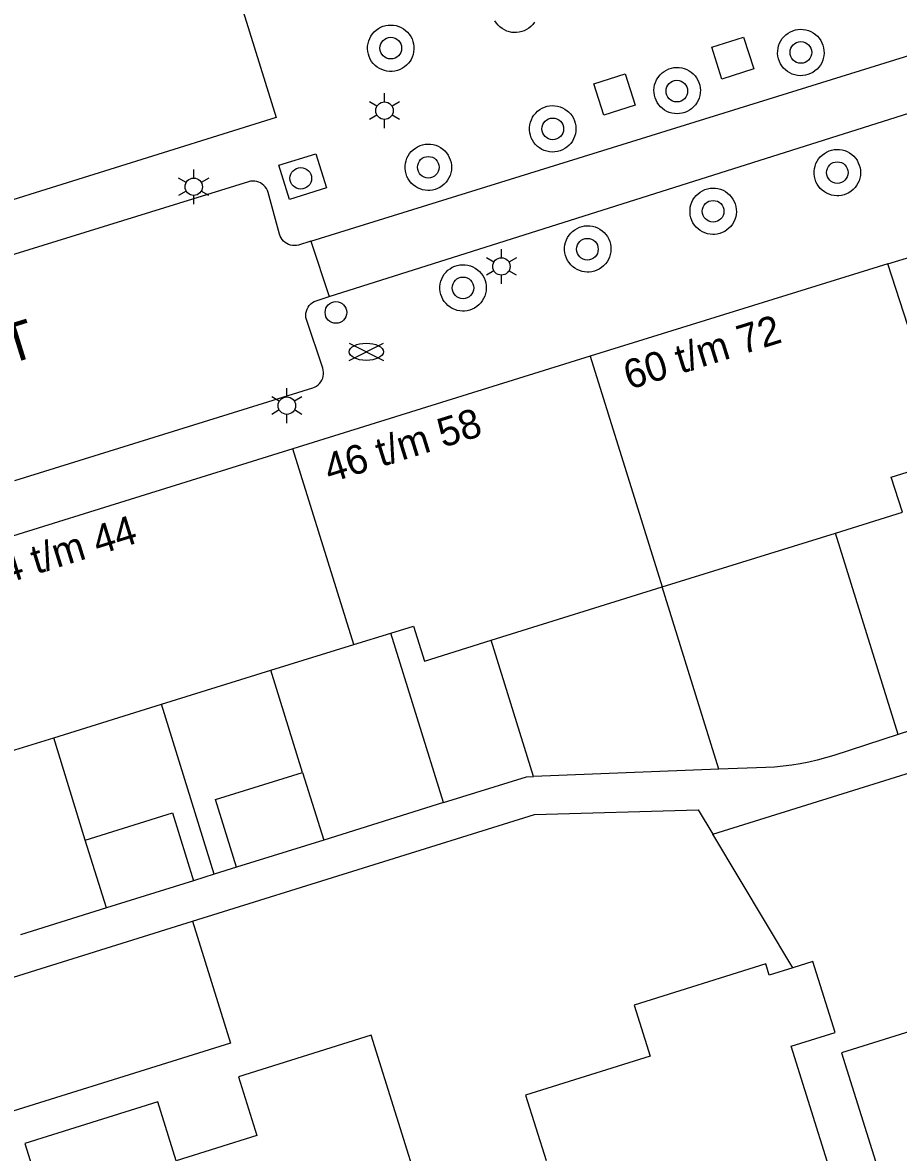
# Model space of a CAD drawing. Extents: x 122462 to 123306, y 485548 to 486417.
# Drawn here: x 122737.2 to 122782.5, y 485893.5 to 485951.9 of the extents above; entities that cross this region are included whole.
import ezdxf

# ---------------------------------------------------------------- set-up
doc = ezdxf.new("R2010")
doc.units = 0
for name, color, linetype in [('Level 1', 7, 'Continuous'), ('Level 17', 7, 'Continuous'), ('Level 19', 7, 'Continuous'), ('Level 2', 7, 'Continuous'), ('Level 23', 7, 'Continuous'), ('Level 4', 7, 'Continuous'), ('Level 42', 7, 'Continuous'), ('Level 50', 7, 'Continuous'), ('Level 52', 7, 'Continuous'), ('Level 53', 7, 'Continuous'), ('Level 58', 7, 'Continuous'), ('Level 59', 7, 'Continuous')]:
    doc.layers.add(name, color=color, linetype=linetype)

msp = doc.modelspace()

# ---------------------------------------------------------------- linework, layer by layer
at = {"layer": 'Level 1'}
for p, q in [((122781.918, 485939.452), (122766.535, 485934.673)), ((122785.178, 485929.379), (122781.918, 485939.452)), ((122766.535, 485934.673), (122751.15, 485929.89)), ((122751.15, 485929.89), (122731.177, 485923.673)), ((122770.255, 485922.739), (122779.212, 485925.53)), ((122761.406, 485919.981), (122770.255, 485922.739)), ((122754.305, 485919.761), (122756.219, 485920.356)), ((122750.014, 485918.428), (122754.305, 485919.761)), ((122744.353, 485916.67), (122750.014, 485918.428)), ((122738.788, 485914.942), (122744.353, 485916.67)), ((122734.321, 485913.554), (122738.788, 485914.942))]:
    msp.add_line(p, q, dxfattribs=at)
for points in [[(122743.588, 485962.714), (122745.253, 485963.226), (122750.287, 485947.026), (122733.067, 485941.644), (122732.551, 485943.237)], [(122779.212, 485925.53), (122782.683, 485926.612), (122782.103, 485928.421), (122785.178, 485929.379)], [(122756.219, 485920.356), (122757.386, 485920.718), (122757.966, 485918.909), (122761.406, 485919.981)], [(122782.111, 485890.389), (122779.836, 485889.68), (122776.933, 485898.985), (122779.2, 485899.692), (122778.052, 485903.361), (122777.009, 485903.036)], [(122777.009, 485903.036), (122775.788, 485902.655), (122775.607, 485903.235), (122768.799, 485901.111), (122769.626, 485898.459), (122763.191, 485896.451), (122764.246, 485893.07)], [(122787.577, 485901.162), (122779.528, 485898.643), (122782.111, 485890.389)], [(122757.854, 485891.075), (122755.209, 485899.548), (122748.337, 485897.403), (122749.287, 485894.36), (122745.115, 485893.057), (122744.165, 485896.101), (122737.289, 485893.955), (122740.339, 485884.181)]]:
    msp.add_lwpolyline(points, dxfattribs=at)
at = {"layer": 'Level 17'}
for q in [(122786.356, 485951.28), (122753.036, 485937.764)]:
    msp.add_line((122752.075, 485940.624), q, dxfattribs=at)
for points in [[(122762.621, 485951.42), (122762.484, 485951.431), (122762.348, 485951.457), (122762.217, 485951.499), (122762.092, 485951.555), (122761.973, 485951.626), (122761.864, 485951.709), (122761.765, 485951.805), (122761.677, 485951.911), (122761.602, 485952.027)], [(122763.642, 485951.951), (122763.559, 485951.842), (122763.464, 485951.742), (122763.358, 485951.654), (122763.243, 485951.579), (122763.119, 485951.517), (122762.99, 485951.47), (122762.856, 485951.438), (122762.719, 485951.422), (122762.621, 485951.42)], [(122756.156, 485949.413), (122756.019, 485949.427), (122755.884, 485949.458), (122755.754, 485949.503), (122755.63, 485949.563), (122755.514, 485949.637), (122755.407, 485949.724), (122755.311, 485949.822), (122755.226, 485949.931), (122755.155, 485950.049), (122755.097, 485950.174), (122755.055, 485950.305), (122755.027, 485950.44), (122755.015, 485950.577), (122755.019, 485950.715), (122755.039, 485950.851), (122755.074, 485950.984), (122755.125, 485951.112), (122755.189, 485951.234), (122755.267, 485951.347), (122755.358, 485951.451), (122755.46, 485951.544), (122755.572, 485951.624), (122755.692, 485951.691), (122755.819, 485951.744), (122755.951, 485951.782), (122756.087, 485951.804), (122756.225, 485951.811), (122756.362, 485951.802), (122756.498, 485951.777), (122756.629, 485951.737), (122756.756, 485951.682), (122756.875, 485951.613), (122756.985, 485951.531), (122757.086, 485951.436), (122757.174, 485951.331), (122757.251, 485951.217), (122757.313, 485951.094), (122757.361, 485950.965), (122757.394, 485950.831), (122757.412, 485950.694), (122757.413, 485950.557), (122757.399, 485950.42), (122757.37, 485950.285), (122757.325, 485950.155), (122757.265, 485950.031), (122757.214, 485949.947), (122757.131, 485949.837), (122757.037, 485949.737), (122756.931, 485949.649), (122756.816, 485949.573), (122756.693, 485949.511), (122756.564, 485949.463), (122756.43, 485949.431), (122756.293, 485949.414), (122756.156, 485949.413)], [(122777.386, 485949.188), (122777.248, 485949.2), (122777.113, 485949.228), (122776.983, 485949.272), (122776.858, 485949.33), (122776.74, 485949.402), (122776.632, 485949.487), (122776.534, 485949.583), (122776.448, 485949.691), (122776.374, 485949.807), (122776.315, 485949.931), (122776.27, 485950.062), (122776.24, 485950.196), (122776.226, 485950.333), (122776.228, 485950.471), (122776.245, 485950.608), (122776.278, 485950.741), (122776.326, 485950.87), (122776.389, 485950.993), (122776.465, 485951.108), (122776.554, 485951.213), (122776.654, 485951.307), (122776.764, 485951.39), (122776.884, 485951.459), (122777.01, 485951.514), (122777.142, 485951.554), (122777.277, 485951.578), (122777.415, 485951.588), (122777.552, 485951.581), (122777.688, 485951.558), (122777.821, 485951.52), (122777.948, 485951.468), (122778.068, 485951.401), (122778.18, 485951.32), (122778.282, 485951.227), (122778.372, 485951.124), (122778.451, 485951.01), (122778.515, 485950.889), (122778.565, 485950.76), (122778.601, 485950.627), (122778.62, 485950.491), (122778.624, 485950.353), (122778.612, 485950.216), (122778.585, 485950.081), (122778.556, 485949.987), (122778.503, 485949.86), (122778.435, 485949.74), (122778.354, 485949.628), (122778.261, 485949.527), (122778.157, 485949.437), (122778.043, 485949.359), (122777.921, 485949.295), (122777.793, 485949.245), (122777.66, 485949.211), (122777.523, 485949.191), (122777.386, 485949.188)], [(122771.022, 485947.218), (122770.886, 485947.227), (122770.752, 485947.25), (122770.622, 485947.289), (122770.497, 485947.342), (122770.378, 485947.409), (122770.268, 485947.489), (122770.168, 485947.581), (122770.079, 485947.684), (122770.002, 485947.796), (122769.938, 485947.916), (122769.888, 485948.042), (122769.853, 485948.173), (122769.833, 485948.308), (122769.828, 485948.444), (122769.838, 485948.579), (122769.864, 485948.713), (122769.905, 485948.843), (122769.96, 485948.967), (122770.029, 485949.084), (122770.15, 485949.237), (122770.248, 485949.331), (122770.356, 485949.413), (122770.473, 485949.483), (122770.597, 485949.539), (122770.727, 485949.58), (122770.86, 485949.607), (122770.995, 485949.618), (122771.131, 485949.614), (122771.266, 485949.595), (122771.397, 485949.56), (122771.524, 485949.511), (122771.645, 485949.448), (122771.757, 485949.372), (122771.86, 485949.283), (122771.953, 485949.183), (122772.033, 485949.074), (122772.101, 485948.956), (122772.155, 485948.831), (122772.194, 485948.701), (122772.219, 485948.567), (122772.228, 485948.432), (122772.222, 485948.296), (122772.2, 485948.162), (122772.164, 485948.031), (122772.112, 485947.905), (122772.047, 485947.785), (122771.969, 485947.674), (122771.879, 485947.572), (122771.778, 485947.481), (122771.667, 485947.403), (122771.548, 485947.337), (122771.422, 485947.285), (122771.292, 485947.248), (122771.157, 485947.225), (122771.022, 485947.218)], [(122753.036, 485937.764), (122786.068, 485948.224), (122787.209, 485948.537)], [(122764.561, 485945.24), (122764.423, 485945.251), (122764.288, 485945.278), (122764.157, 485945.32), (122764.032, 485945.377), (122763.914, 485945.448), (122763.804, 485945.532), (122763.706, 485945.628), (122763.618, 485945.735), (122763.544, 485945.851), (122763.483, 485945.974), (122763.437, 485946.104), (122763.406, 485946.238), (122763.391, 485946.375), (122763.391, 485946.513), (122763.408, 485946.65), (122763.44, 485946.784), (122763.487, 485946.913), (122763.548, 485947.037), (122763.623, 485947.152), (122763.711, 485947.258), (122763.811, 485947.353), (122763.921, 485947.437), (122764.039, 485947.507), (122764.165, 485947.563), (122764.297, 485947.604), (122764.432, 485947.63), (122764.569, 485947.64), (122764.707, 485947.634), (122764.843, 485947.613), (122764.976, 485947.576), (122765.104, 485947.525), (122765.224, 485947.458), (122765.337, 485947.379), (122765.411, 485947.315), (122765.506, 485947.215), (122765.589, 485947.105), (122765.658, 485946.986), (122765.714, 485946.86), (122765.755, 485946.728), (122765.78, 485946.593), (122765.79, 485946.456), (122765.784, 485946.318), (122765.762, 485946.182), (122765.724, 485946.049), (122765.672, 485945.922), (122765.606, 485945.801), (122765.526, 485945.689), (122765.434, 485945.587), (122765.33, 485945.495), (122765.217, 485945.417), (122765.096, 485945.352), (122764.968, 485945.301), (122764.835, 485945.265), (122764.698, 485945.245), (122764.561, 485945.24)], [(122758.134, 485943.25), (122757.997, 485943.261), (122757.861, 485943.287), (122757.73, 485943.329), (122757.605, 485943.385), (122757.486, 485943.456), (122757.377, 485943.539), (122757.278, 485943.635), (122757.19, 485943.741), (122757.115, 485943.857), (122757.054, 485943.98), (122757.008, 485944.11), (122756.976, 485944.244), (122756.96, 485944.381), (122756.96, 485944.519), (122756.976, 485944.656), (122757.008, 485944.79), (122757.054, 485944.919), (122757.115, 485945.043), (122757.19, 485945.159), (122757.278, 485945.265), (122757.377, 485945.36), (122757.486, 485945.444), (122757.605, 485945.515), (122757.73, 485945.571), (122757.862, 485945.613), (122757.997, 485945.639), (122758.134, 485945.65), (122758.272, 485945.645), (122758.408, 485945.624), (122758.541, 485945.588), (122758.669, 485945.536), (122758.79, 485945.471), (122758.903, 485945.392), (122759.006, 485945.3), (122759.097, 485945.197), (122759.177, 485945.085), (122759.243, 485944.964), (122759.295, 485944.836), (122759.332, 485944.704), (122759.353, 485944.568), (122759.358, 485944.43), (122759.348, 485944.293), (122759.322, 485944.157), (122759.281, 485944.026), (122759.225, 485943.9), (122759.155, 485943.781), (122759.072, 485943.672), (122758.977, 485943.572), (122758.871, 485943.484), (122758.756, 485943.409), (122758.632, 485943.347), (122758.503, 485943.3), (122758.369, 485943.268), (122758.232, 485943.252), (122758.134, 485943.25)], [(122750.977, 485942.79), (122750.428, 485944.557), (122752.337, 485945.154), (122752.886, 485943.387), (122750.977, 485942.79)], [(122779.289, 485942.975), (122779.152, 485942.986), (122779.016, 485943.012), (122778.885, 485943.054), (122778.76, 485943.11), (122778.641, 485943.181), (122778.532, 485943.264), (122778.433, 485943.36), (122778.345, 485943.466), (122778.27, 485943.582), (122778.209, 485943.705), (122778.163, 485943.835), (122778.131, 485943.969), (122778.115, 485944.106), (122778.115, 485944.244), (122778.131, 485944.381), (122778.163, 485944.515), (122778.209, 485944.644), (122778.27, 485944.768), (122778.345, 485944.884), (122778.433, 485944.99), (122778.532, 485945.085), (122778.641, 485945.169), (122778.76, 485945.24), (122778.885, 485945.296), (122779.017, 485945.338), (122779.152, 485945.364), (122779.289, 485945.375), (122779.427, 485945.37), (122779.563, 485945.349), (122779.696, 485945.313), (122779.824, 485945.261), (122779.945, 485945.196), (122780.058, 485945.117), (122780.161, 485945.025), (122780.252, 485944.922), (122780.332, 485944.81), (122780.398, 485944.689), (122780.45, 485944.561), (122780.487, 485944.429), (122780.508, 485944.293), (122780.513, 485944.155), (122780.503, 485944.018), (122780.477, 485943.882), (122780.436, 485943.751), (122780.38, 485943.625), (122780.31, 485943.506), (122780.227, 485943.397), (122780.132, 485943.297), (122780.026, 485943.209), (122779.911, 485943.134), (122779.787, 485943.072), (122779.658, 485943.025), (122779.524, 485942.993), (122779.387, 485942.977), (122779.289, 485942.975)], [(122752.075, 485940.624), (122751.448, 485940.429), (122751.345, 485940.407), (122751.24, 485940.399), (122751.135, 485940.404), (122751.031, 485940.424), (122750.931, 485940.457), (122750.837, 485940.502), (122750.748, 485940.56), (122750.669, 485940.629), (122750.599, 485940.707), (122750.54, 485940.794), (122750.492, 485940.888), (122750.458, 485940.988), (122749.867, 485943.149), (122749.832, 485943.25), (122749.784, 485943.345), (122749.724, 485943.434), (122749.652, 485943.513), (122749.571, 485943.582), (122749.481, 485943.639), (122749.384, 485943.684), (122749.282, 485943.716), (122749.177, 485943.734), (122749.07, 485943.738), (122748.964, 485943.727), (122748.86, 485943.702), (122733.852, 485939.063)], [(122772.866, 485940.973), (122772.729, 485940.984), (122772.593, 485941.01), (122772.462, 485941.052), (122772.337, 485941.108), (122772.218, 485941.179), (122772.109, 485941.262), (122772.01, 485941.358), (122771.922, 485941.464), (122771.847, 485941.58), (122771.786, 485941.703), (122771.74, 485941.833), (122771.708, 485941.967), (122771.692, 485942.104), (122771.692, 485942.242), (122771.708, 485942.379), (122771.74, 485942.513), (122771.786, 485942.642), (122771.847, 485942.766), (122771.922, 485942.882), (122772.01, 485942.988), (122772.109, 485943.083), (122772.218, 485943.167), (122772.337, 485943.238), (122772.462, 485943.294), (122772.594, 485943.336), (122772.729, 485943.362), (122772.866, 485943.373), (122773.004, 485943.368), (122773.14, 485943.347), (122773.273, 485943.311), (122773.401, 485943.259), (122773.522, 485943.194), (122773.635, 485943.115), (122773.738, 485943.023), (122773.829, 485942.92), (122773.909, 485942.808), (122773.975, 485942.687), (122774.027, 485942.559), (122774.064, 485942.427), (122774.085, 485942.291), (122774.09, 485942.153), (122774.08, 485942.016), (122774.054, 485941.88), (122774.013, 485941.749), (122773.957, 485941.623), (122773.887, 485941.504), (122773.804, 485941.395), (122773.709, 485941.295), (122773.603, 485941.207), (122773.488, 485941.132), (122773.364, 485941.07), (122773.235, 485941.023), (122773.101, 485940.991), (122772.964, 485940.975), (122772.866, 485940.973)], [(122766.379, 485939.026), (122766.242, 485939.037), (122766.106, 485939.063), (122765.975, 485939.105), (122765.85, 485939.161), (122765.731, 485939.232), (122765.622, 485939.315), (122765.523, 485939.411), (122765.435, 485939.517), (122765.36, 485939.633), (122765.299, 485939.756), (122765.253, 485939.886), (122765.221, 485940.02), (122765.205, 485940.157), (122765.205, 485940.295), (122765.221, 485940.432), (122765.253, 485940.566), (122765.299, 485940.695), (122765.36, 485940.819), (122765.435, 485940.935), (122765.523, 485941.041), (122765.622, 485941.136), (122765.731, 485941.22), (122765.85, 485941.291), (122765.975, 485941.347), (122766.107, 485941.389), (122766.242, 485941.415), (122766.379, 485941.426), (122766.517, 485941.421), (122766.653, 485941.4), (122766.786, 485941.364), (122766.914, 485941.312), (122767.035, 485941.247), (122767.148, 485941.168), (122767.251, 485941.076), (122767.342, 485940.973), (122767.422, 485940.861), (122767.488, 485940.74), (122767.54, 485940.612), (122767.577, 485940.48), (122767.598, 485940.344), (122767.603, 485940.206), (122767.593, 485940.069), (122767.567, 485939.933), (122767.526, 485939.802), (122767.47, 485939.676), (122767.4, 485939.557), (122767.317, 485939.448), (122767.222, 485939.348), (122767.116, 485939.26), (122767.001, 485939.185), (122766.877, 485939.123), (122766.748, 485939.076), (122766.614, 485939.044), (122766.477, 485939.028), (122766.379, 485939.026)], [(122759.928, 485937.011), (122759.791, 485937.022), (122759.655, 485937.048), (122759.524, 485937.09), (122759.399, 485937.146), (122759.28, 485937.217), (122759.171, 485937.3), (122759.072, 485937.396), (122758.984, 485937.502), (122758.909, 485937.618), (122758.848, 485937.741), (122758.802, 485937.871), (122758.77, 485938.005), (122758.754, 485938.142), (122758.754, 485938.28), (122758.77, 485938.417), (122758.802, 485938.551), (122758.848, 485938.68), (122758.909, 485938.804), (122758.984, 485938.92), (122759.072, 485939.026), (122759.171, 485939.121), (122759.28, 485939.205), (122759.399, 485939.276), (122759.524, 485939.332), (122759.656, 485939.374), (122759.791, 485939.4), (122759.928, 485939.411), (122760.066, 485939.406), (122760.202, 485939.385), (122760.335, 485939.349), (122760.463, 485939.297), (122760.584, 485939.232), (122760.697, 485939.153), (122760.8, 485939.061), (122760.891, 485938.958), (122760.971, 485938.846), (122761.037, 485938.725), (122761.089, 485938.597), (122761.126, 485938.465), (122761.147, 485938.329), (122761.152, 485938.191), (122761.142, 485938.054), (122761.116, 485937.918), (122761.075, 485937.787), (122761.019, 485937.661), (122760.949, 485937.542), (122760.866, 485937.433), (122760.771, 485937.333), (122760.665, 485937.245), (122760.55, 485937.17), (122760.426, 485937.108), (122760.297, 485937.061), (122760.163, 485937.029), (122760.026, 485937.013), (122759.928, 485937.011)], [(122736.77, 485928.245), (122752.178, 485933.044), (122752.277, 485933.082), (122752.37, 485933.133), (122752.455, 485933.196), (122752.532, 485933.27), (122752.598, 485933.353), (122752.652, 485933.444), (122752.694, 485933.542), (122752.723, 485933.644), (122752.737, 485933.749), (122752.738, 485933.855), (122752.725, 485933.96), (122752.698, 485934.063), (122751.852, 485936.58), (122751.83, 485936.687), (122751.822, 485936.796), (122751.83, 485936.904), (122751.852, 485937.011), (122751.888, 485937.114), (122751.939, 485937.211), (122752.001, 485937.3), (122752.076, 485937.38)], [(122752.076, 485937.38), (122752.16, 485937.449), (122752.253, 485937.505), (122752.353, 485937.549), (122753.036, 485937.764)]]:
    msp.add_lwpolyline(points, dxfattribs=at)
at = {"layer": 'Level 19'}
for p, q in [((122782.461, 485915.107), (122779.212, 485925.53)), ((122773.185, 485913.305), (122770.255, 485922.739)), ((122758.945, 485911.581), (122756.219, 485920.356)), ((122763.595, 485912.936), (122761.406, 485919.981)), ((122751.654, 485913.148), (122750.014, 485918.428)), ((122747.083, 485907.879), (122744.353, 485916.67)), ((122740.41, 485909.639), (122738.788, 485914.942)), ((122773.185, 485913.305), (122763.595, 485912.936)), ((122758.945, 485911.581), (122752.747, 485909.647)), ((122777.009, 485903.036), (122772.866, 485909.949)), ((122748.241, 485908.241), (122747.083, 485907.879)), ((122747.083, 485907.879), (122746.01, 485907.544)), ((122741.503, 485906.138), (122737.055, 485904.75))]:
    msp.add_line(p, q, dxfattribs=at)
for points in [[(122785.178, 485929.379), (122787.597, 485921.616), (122784.623, 485920.689), (122786.004, 485916.258), (122782.461, 485915.107)], [(122772.866, 485909.949), (122786.635, 485914.236), (122786.908, 485913.36), (122794.24, 485915.642), (122793.967, 485916.518), (122802.838, 485919.28)], [(122782.461, 485915.107), (122779.136, 485914.026), (122778.707, 485913.895), (122778.275, 485913.778), (122777.838, 485913.677), (122777.398, 485913.59), (122776.956, 485913.519), (122776.511, 485913.464), (122776.065, 485913.424), (122775.617, 485913.399), (122773.185, 485913.305)], [(122758.945, 485911.581), (122763.241, 485912.922), (122763.595, 485912.936)], [(122745.957, 485905.45), (122763.651, 485910.972), (122772.107, 485911.216), (122772.866, 485909.949)]]:
    msp.add_lwpolyline(points, dxfattribs=at)
at = {"layer": 'Level 2'}
for p, q in [((122751.654, 485913.148), (122752.747, 485909.647)), ((122741.503, 485906.138), (122740.41, 485909.639)), ((122752.747, 485909.647), (122748.241, 485908.241)), ((122746.01, 485907.544), (122741.503, 485906.138)), ((122716.792, 485896.349), (122745.957, 485905.45))]:
    msp.add_line(p, q, dxfattribs=at)
for points in [[(122748.241, 485908.241), (122747.148, 485911.742), (122751.654, 485913.148)], [(122740.41, 485909.639), (122744.917, 485911.046), (122746.01, 485907.544)], [(122745.957, 485905.45), (122747.928, 485899.135), (122718.763, 485890.034), (122716.792, 485896.349)]]:
    msp.add_lwpolyline(points, dxfattribs=at)
at = {"layer": 'Level 23'}
msp.add_line((122781.918, 485939.452), (122783.287, 485939.867), dxfattribs=at)
at = {"layer": 'Level 4'}
for p, q in [((122766.535, 485934.673), (122770.255, 485922.739)), ((122754.305, 485919.761), (122751.15, 485929.89))]:
    msp.add_line(p, q, dxfattribs=at)
at = {"layer": 'Level 42'}
for points in [[(122773.345, 485949.016), (122772.819, 485950.664), (122774.467, 485951.19), (122774.993, 485949.542), (122773.345, 485949.016)], [(122767.233, 485947.138), (122766.714, 485948.765), (122768.341, 485949.284), (122768.86, 485947.657), (122767.233, 485947.138)]]:
    msp.add_lwpolyline(points, dxfattribs=at)
at = {"layer": 'Level 50'}
for p, q in [((122755.5, 485947.604), (122755.11, 485947.829)), ((122755.89, 485947.829), (122755.89, 485948.279)), ((122756.669, 485947.829), (122756.279, 485947.604)), ((122755.5, 485947.154), (122755.11, 485946.929)), ((122755.89, 485946.479), (122755.89, 485946.929)), ((122756.669, 485946.929), (122756.279, 485947.154)), ((122746.024, 485943.893), (122746.024, 485944.343)), ((122745.634, 485943.668), (122745.244, 485943.893)), ((122746.803, 485943.893), (122746.413, 485943.668)), ((122745.634, 485943.218), (122745.244, 485942.993)), ((122746.803, 485942.993), (122746.413, 485943.218)), ((122746.024, 485942.543), (122746.024, 485942.993)), ((122761.94, 485939.769), (122761.94, 485940.219)), ((122761.55, 485939.544), (122761.16, 485939.769)), ((122762.719, 485939.769), (122762.329, 485939.544)), ((122761.55, 485939.094), (122761.16, 485938.869)), ((122762.719, 485938.869), (122762.329, 485939.094)), ((122761.94, 485938.419), (122761.94, 485938.869)), ((122750.84, 485932.569), (122750.84, 485933.019)), ((122750.45, 485932.344), (122750.06, 485932.569)), ((122751.619, 485932.569), (122751.229, 485932.344)), ((122750.45, 485931.894), (122750.06, 485931.669)), ((122750.84, 485931.219), (122750.84, 485931.669)), ((122751.619, 485931.669), (122751.229, 485931.894))]:
    msp.add_line(p, q, dxfattribs=at)
for centre in [(122755.89, 485947.379), (122746.024, 485943.443), (122761.94, 485939.319), (122750.84, 485932.119)]:
    msp.add_circle(centre, 0.45, dxfattribs=at)
at = {"layer": 'Level 52'}
for p, q in [((122754.059, 485934.462), (122755.84, 485935.352)), ((122754.059, 485935.352), (122755.84, 485934.462))]:
    msp.add_line(p, q, dxfattribs=at)
msp.add_ellipse((122754.949, 485934.905), major_axis=(0.89, 0), ratio=0.5, dxfattribs=at)
at = {"layer": 'Level 53'}
for centre in [(122756.216, 485950.613), (122777.426, 485950.391), (122771.011, 485948.391), (122764.592, 485946.438), (122758.157, 485944.45), (122751.56, 485943.879), (122779.312, 485944.175), (122772.889, 485942.173), (122766.383, 485940.213), (122759.951, 485938.211), (122753.38, 485936.939)]:
    msp.add_circle(centre, 0.56, dxfattribs=at)

# ---------------------------------------------------------------- texts
at = {"layer": 'Level 58'}
for s, p in [('60 t/m 72', (122768.544, 485932.934)), ('46 t/m 58', (122753.054, 485928.114)), ('34 t/m 44', (122735.216, 485922.56))]:
    msp.add_text(s, height=1.5, rotation=17.28891, dxfattribs=at).set_placement(p)
at = {"layer": 'Level 59'}
msp.add_text('MARY ZELDENRUSTSTRAAT', height=2, rotation=17.26448, dxfattribs=at).set_placement((122702.814, 485923.788))

doc.saveas('drawing.dxf')
